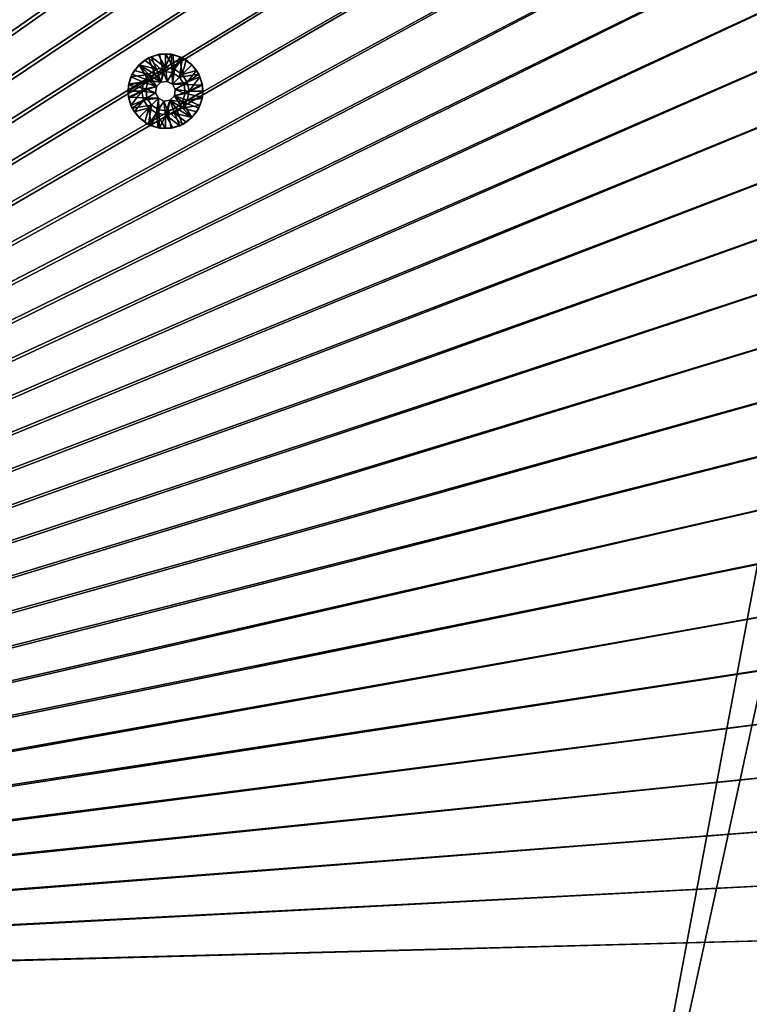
# Model space of a CAD drawing. Header units: metres. Extents: x 0 to 1400, y -1400 to 0.
# Tile 268 of 366: x 1038 to 1185, y -678 to -481. Entities that reach past the tile are written whole.
import ezdxf

# ---------------------------------------------------------------- set-up
doc = ezdxf.new("R2010")
doc.units = ezdxf.units.M

msp = doc.modelspace()

# ---------------------------------------------------------------- linework, layer by layer
at = {"layer": 'None'}
for points in [[(1043.167358, -190.290848, -500.477753), (1032.086548, -185.168472, -500.477753), (759.270203, -676.616821, -500.477753)], [(762.366577, -676.864197, -503.477753), (1032.086548, -185.168488, -503.477753), (1043.167236, -190.290878, -503.477753)], [(759.270203, -676.616821, -500.477753), (1054.060913, -195.801147, -500.477753), (1043.167358, -190.290848, -500.477753)], [(1043.167236, -190.290878, -503.477753), (1054.060913, -195.801178, -503.477753), (762.366577, -676.864197, -503.477753)], [(1064.750488, -201.696884, -500.477753), (1054.060913, -195.801147, -500.477753), (759.270203, -676.616821, -500.477753)], [(1054.060913, -195.801178, -503.477753), (1064.750488, -201.696899, -503.477753), (762.366577, -676.864197, -503.477753)], [(1075.219116, -207.975586, -500.477753), (1064.750488, -201.696884, -500.477753), (759.270203, -676.616821, -500.477753)], [(762.366577, -676.864197, -503.477753), (1064.750488, -201.696899, -503.477753), (1075.219116, -207.975586, -503.477753)], [(759.270203, -676.616821, -500.477753), (1085.449829, -214.634781, -500.477753), (1075.219116, -207.975586, -500.477753)], [(1075.219116, -207.975586, -503.477753), (1085.449829, -214.634766, -503.477753), (762.366577, -676.864197, -503.477753)], [(1095.425781, -221.671967, -500.477753), (1085.449829, -214.634781, -500.477753), (759.270203, -676.616821, -500.477753)], [(1085.449829, -214.634766, -503.477753), (1095.425781, -221.671967, -503.477753), (762.366577, -676.864197, -503.477753)], [(1105.130127, -229.083405, -500.477753), (1095.425781, -221.671967, -500.477753), (759.270203, -676.616821, -500.477753)], [(762.366577, -676.864197, -503.477753), (1095.425781, -221.671967, -503.477753), (1105.130127, -229.083405, -503.477753)], [(759.270203, -676.616821, -500.477753), (1114.546509, -236.858063, -500.477753), (1105.130127, -229.083405, -500.477753)], [(1105.130127, -229.083405, -503.477753), (1114.546509, -236.858078, -503.477753), (762.366577, -676.864197, -503.477753)], [(1123.658447, -244.982376, -500.477753), (1114.546509, -236.858063, -500.477753), (759.270203, -676.616821, -500.477753)], [(1114.546509, -236.858078, -503.477753), (1123.658447, -244.982391, -503.477753), (762.366577, -676.864197, -503.477753)], [(1132.449951, -253.442764, -500.477753), (1123.658447, -244.982376, -500.477753), (759.270203, -676.616821, -500.477753)], [(762.366577, -676.864197, -503.477753), (1123.658447, -244.982391, -503.477753), (1132.449951, -253.442764, -503.477753)], [(759.270203, -676.616821, -500.477753), (1140.904175, -262.230072, -500.477753), (1132.449951, -253.442764, -500.477753)], [(1132.449951, -253.442764, -503.477753), (1140.909912, -262.234467, -503.477753), (762.366577, -676.864197, -503.477753)], [(1149.024048, -271.340851, -500.477753), (1140.904175, -262.230072, -500.477753), (759.270203, -676.616821, -500.477753)], [(1140.909912, -262.234467, -503.477753), (1149.033813, -271.34671, -503.477753), (762.366577, -676.864197, -503.477753)], [(1156.797485, -280.757751, -500.477753), (1149.024048, -271.340851, -500.477753), (759.270203, -676.616821, -500.477753)], [(762.366577, -676.864197, -503.477753), (1149.033813, -271.34671, -503.477753), (1156.808105, -280.763245, -503.477753)], [(759.270203, -676.616821, -500.477753), (1164.212402, -290.46344, -500.477753), (1156.797485, -280.757751, -500.477753)], [(1156.808105, -280.763245, -503.477753), (1164.21936, -290.467712, -503.477753), (762.366577, -676.864197, -503.477753)], [(1171.256714, -300.440613, -500.477753), (1164.212402, -290.46344, -500.477753), (759.270203, -676.616821, -500.477753)], [(1164.21936, -290.467712, -503.477753), (1171.256348, -300.443756, -503.477753), (762.366577, -676.864197, -503.477753)], [(1177.919434, -310.671997, -500.477753), (1171.256714, -300.440613, -500.477753), (759.270203, -676.616821, -500.477753)], [(762.366577, -676.864197, -503.477753), (1171.256348, -300.443756, -503.477753), (1177.915405, -310.674469, -503.477753)], [(759.270203, -676.616821, -500.477753), (1184.196899, -321.140778, -500.477753), (1177.919434, -310.671997, -500.477753)], [(1177.915405, -310.674469, -503.477753), (1184.194092, -321.143036, -503.477753), (762.366577, -676.864197, -503.477753)], [(1190.089233, -331.830353, -500.477753), (1184.196899, -321.140778, -500.477753), (759.270203, -676.616821, -500.477753)], [(1184.194092, -321.143036, -503.477753), (1190.089966, -331.832489, -503.477753), (762.366577, -676.864197, -503.477753)], [(1195.596069, -342.724152, -500.477753), (1190.089233, -331.830353, -500.477753), (759.270203, -676.616821, -500.477753)], [(762.366577, -676.864197, -503.477753), (1190.089966, -331.832489, -503.477753), (1195.600342, -342.725983, -503.477753)], [(759.270203, -676.616821, -500.477753), (1200.717407, -353.805603, -500.477753), (1195.596069, -342.724152, -500.477753)], [(1195.600342, -342.725983, -503.477753), (1200.7229, -353.80661, -503.477753), (762.366577, -676.864197, -503.477753)], [(1205.453003, -365.058044, -500.477753), (1200.717407, -353.805603, -500.477753), (759.270203, -676.616821, -500.477753)], [(1200.7229, -353.80661, -503.477753), (1205.455811, -365.057617, -503.477753), (762.366577, -676.864197, -503.477753)], [(1209.802612, -376.464935, -500.477753), (1205.453003, -365.058044, -500.477753), (759.270203, -676.616821, -500.477753)], [(762.366577, -676.864197, -503.477753), (1205.455811, -365.057617, -503.477753), (1209.801758, -376.46347, -503.477753)], [(759.270203, -676.616821, -500.477753), (1213.767578, -388.010193, -500.477753), (1209.802612, -376.464935, -500.477753)], [(1209.801758, -376.46347, -503.477753), (1213.765259, -388.009064, -503.477753), (762.366577, -676.864197, -503.477753)], [(1217.352539, -399.679108, -500.477753), (1213.767578, -388.010193, -500.477753), (759.270203, -676.616821, -500.477753)], [(1213.765259, -388.009064, -503.477753), (1217.35083, -399.679199, -503.477753), (762.366577, -676.864197, -503.477753)], [(1220.56311, -411.457306, -500.477753), (1217.352539, -399.679108, -500.477753), (759.270203, -676.616821, -500.477753)], [(762.366577, -676.864197, -503.477753), (1217.35083, -399.679199, -503.477753), (1220.562744, -411.458832, -503.477753)], [(759.270203, -676.616821, -500.477753), (1223.404785, -423.330414, -500.477753), (1220.56311, -411.457306, -500.477753)], [(1220.562744, -411.458832, -503.477753), (1223.40564, -423.332764, -503.477753), (762.366577, -676.864197, -503.477753)], [(1225.883057, -435.283936, -500.477753), (1223.404785, -423.330414, -500.477753), (759.270203, -676.616821, -500.477753)], [(1223.40564, -423.332764, -503.477753), (1225.884155, -435.286407, -503.477753), (762.366577, -676.864197, -503.477753)], [(1228.003662, -447.304108, -500.477753), (1225.883057, -435.283936, -500.477753), (759.270203, -676.616821, -500.477753)], [(762.366577, -676.864197, -503.477753), (1225.884155, -435.286407, -503.477753), (1228.005249, -447.307983, -503.477753)], [(759.270203, -676.616821, -500.477753), (1229.77356, -459.380157, -500.477753), (1228.003662, -447.304108, -500.477753)], [(1228.005249, -447.307983, -503.477753), (1229.775879, -459.386505, -503.477753), (762.366577, -676.864197, -503.477753)], [(1231.200439, -471.502319, -500.477753), (1229.77356, -459.380157, -500.477753), (759.270203, -676.616821, -500.477753)], [(1229.775879, -459.386505, -503.477753), (1231.203491, -471.510986, -503.477753), (762.366577, -676.864197, -503.477753)], [(1232.291626, -483.660858, -500.477753), (1231.200439, -471.502319, -500.477753), (759.270203, -676.616821, -500.477753)], [(762.366577, -676.864197, -503.477753), (1231.203491, -471.510986, -503.477753), (1232.295288, -483.670471, -503.477753)], [(759.270203, -676.616821, -500.477753), (1233.054688, -495.8461, -500.477753), (1232.291626, -483.660858, -500.477753)], [(1232.295288, -483.670471, -503.477753), (1233.058716, -495.854095, -503.477753), (762.366577, -676.864197, -503.477753)], [(1233.497192, -508.048248, -500.477753), (1233.054688, -495.8461, -500.477753), (759.270203, -676.616821, -500.477753)], [(1233.058716, -495.854095, -503.477753), (1233.500732, -508.052704, -503.477753), (762.366577, -676.864197, -503.477753)], [(1233.626465, -520.257629, -500.477753), (1233.497192, -508.048248, -500.477753), (759.270203, -676.616821, -500.477753)], [(762.366577, -676.864197, -503.477753), (1233.500732, -508.052704, -503.477753), (1233.629028, -520.258911, -503.477753)], [(759.270203, -676.616821, -500.477753), (1233.450317, -532.464478, -500.477753), (1233.626465, -520.257629, -500.477753)], [(1233.629028, -520.258911, -503.477753), (1233.450684, -532.465393, -503.477753), (762.366577, -676.864197, -503.477753)], [(1232.975708, -544.660522, -500.477753), (1233.450317, -532.464478, -500.477753), (759.270203, -676.616821, -500.477753)], [(1233.450684, -532.465393, -503.477753), (1232.973145, -544.664795, -503.477753), (762.366577, -676.864197, -503.477753)], [(1232.209473, -556.840393, -500.477753), (1232.975708, -544.660522, -500.477753), (759.270203, -676.616821, -500.477753)], [(762.366577, -676.864197, -503.477753), (1232.973145, -544.664795, -503.477753), (1232.203735, -556.849731, -503.477753)], [(759.270203, -676.616821, -500.477753), (1231.158203, -568.999084, -500.477753), (1232.209473, -556.840393, -500.477753)], [(1232.203735, -556.849731, -503.477753), (1231.14978, -569.012939, -503.477753), (762.366577, -676.864197, -503.477753)], [(1229.828735, -581.131714, -500.477753), (1231.158203, -568.999084, -500.477753), (759.270203, -676.616821, -500.477753)], [(1231.14978, -569.012939, -503.477753), (1229.818481, -581.148193, -503.477753), (762.366577, -676.864197, -503.477753)], [(1228.227539, -593.233276, -500.477753), (1229.828735, -581.131714, -500.477753), (759.270203, -676.616821, -500.477753)], [(762.366577, -676.864197, -503.477753), (1229.818481, -581.148193, -503.477753), (1228.216309, -593.250671, -503.477753)], [(759.270203, -676.616821, -500.477753), (1226.361328, -605.298767, -500.477753), (1228.227539, -593.233276, -500.477753)], [(1228.216309, -593.250671, -503.477753), (1226.350342, -605.315491, -503.477753), (762.366577, -676.864197, -503.477753)], [(1224.236694, -617.323303, -500.477753), (1226.361328, -605.298767, -500.477753), (759.270203, -676.616821, -500.477753)], [(1226.350342, -605.315491, -503.477753), (1224.227051, -617.337891, -503.477753), (762.366577, -676.864197, -503.477753)], [(1221.860474, -629.30188, -500.477753), (1224.236694, -617.323303, -500.477753), (759.270203, -676.616821, -500.477753)], [(762.366577, -676.864197, -503.477753), (1224.227051, -617.337891, -503.477753), (1221.853271, -629.313049, -503.477753)], [(759.270203, -676.616821, -500.477753), (1219.239014, -641.229553, -500.477753), (1221.860474, -629.30188, -500.477753)], [(1221.853271, -629.313049, -503.477753), (1219.235962, -641.236145, -503.477753), (762.366577, -676.864197, -503.477753)], [(1216.379272, -653.101318, -500.477753), (1219.239014, -641.229553, -500.477753), (759.270203, -676.616821, -500.477753)], [(1219.235962, -641.236145, -503.477753), (1216.381348, -653.1026, -503.477753), (762.366577, -676.864197, -503.477753)], [(1213.287231, -664.913025, -500.477753), (1216.379272, -653.101318, -500.477753), (759.270203, -676.616821, -500.477753)], [(762.366577, -676.864197, -503.477753), (1216.381348, -653.1026, -503.477753), (1213.295166, -664.90918, -503.477753)], [(759.270203, -676.616821, -500.477753), (1206.427368, -688.345215, -500.477753), (1213.287231, -664.913025, -500.477753)], [(1213.295166, -664.90918, -503.477753), (1206.445801, -688.333069, -503.477753), (762.366577, -676.864197, -503.477753)], [(759.492126, -679.424744, -500.477753), (1095.871094, -904.858887, -500.477753), (759.270203, -676.616821, -500.477753)], [(1095.871094, -904.858887, -500.477753), (1109.911743, -884.878418, -500.477753), (759.270203, -676.616821, -500.477753)], [(759.270203, -676.616821, -500.477753), (1109.911743, -884.878418, -500.477753), (1123.362549, -864.492126, -500.477753)], [(1123.362549, -864.492126, -500.477753), (1136.196411, -843.712891, -500.477753), (759.270203, -676.616821, -500.477753)], [(1136.196411, -843.712891, -500.477753), (1148.385742, -822.553528, -500.477753), (759.270203, -676.616821, -500.477753)], [(759.270203, -676.616821, -500.477753), (1148.385742, -822.553528, -500.477753), (1159.903198, -801.026794, -500.477753)], [(1159.903198, -801.026794, -500.477753), (1170.721191, -779.145508, -500.477753), (759.270203, -676.616821, -500.477753)], [(1170.721191, -779.145508, -500.477753), (1180.812378, -756.922546, -500.477753), (759.270203, -676.616821, -500.477753)], [(759.270203, -676.616821, -500.477753), (1180.812378, -756.922546, -500.477753), (1190.149292, -734.370667, -500.477753)], [(1190.149292, -734.370667, -500.477753), (1198.700928, -711.504822, -500.477753), (759.270203, -676.616821, -500.477753)], [(1198.700928, -711.504822, -500.477753), (1206.427368, -688.345215, -500.477753), (759.270203, -676.616821, -500.477753)], [(1206.445801, -688.333069, -503.477753), (1198.725464, -711.488647, -503.477753), (762.366577, -676.864197, -503.477753)], [(762.366577, -676.864197, -503.477753), (1198.725464, -711.488647, -503.477753), (1190.171021, -734.35675, -503.477753)], [(1190.171021, -734.35675, -503.477753), (1180.820068, -756.91803, -503.477753), (762.366577, -676.864197, -503.477753)], [(1180.820068, -756.91803, -503.477753), (1170.709595, -779.153259, -503.477753), (762.366577, -676.864197, -503.477753)], [(762.366577, -676.864197, -503.477753), (1170.709595, -779.153259, -503.477753), (1159.877075, -801.043335, -503.477753)], [(1159.877075, -801.043335, -503.477753), (1148.355835, -822.571533, -503.477753), (762.366577, -676.864197, -503.477753)], [(1148.355835, -822.571533, -503.477753), (1136.170776, -843.727356, -503.477753), (762.366577, -676.864197, -503.477753)], [(762.366577, -676.864197, -503.477753), (1136.170776, -843.727356, -503.477753), (1123.345825, -864.500916, -503.477753)], [(1123.345825, -864.500916, -503.477753), (1109.904663, -884.882324, -503.477753), (762.366577, -676.864197, -503.477753)], [(1109.904663, -884.882324, -503.477753), (1095.871094, -904.861877, -503.477753), (762.366577, -676.864197, -503.477753)], [(762.366577, -676.864197, -503.477753), (1095.871094, -904.861877, -503.477753), (1081.265381, -924.427429, -503.477753)], [(1081.265381, -924.427429, -503.477753), (1066.102417, -943.563416, -503.477753), (762.366577, -676.864197, -503.477753)], [(1066.102417, -943.563416, -503.477753), (1050.397217, -962.255066, -503.477753), (762.366577, -676.864197, -503.477753)], [(762.366577, -676.864197, -503.477753), (1050.397217, -962.255066, -503.477753), (1034.180908, -980.506409, -503.477753)]]:
    msp.add_3dface(points, dxfattribs=at)
at = {"layer": 'None0'}
for points in [[(1294.119019, -124.129761, -541.977783), (1150.81958, -781.702271, -541.977783), (1274.459961, -120.453018, -541.977783)], [(1274.459961, -120.453018, -521.977783), (1274.459961, -120.453018, -541.977783), (1150.81958, -781.702271, -521.977783)], [(1274.459961, -120.453018, -541.977783), (1150.81958, -781.702271, -541.977783), (1150.81958, -781.702271, -521.977783)], [(1150.81958, -781.702271, -521.977783), (1294.119019, -124.129761, -521.977783), (1274.459961, -120.453018, -521.977783)], [(1294.119019, -124.129761, -541.977783), (1170.478882, -785.378174, -541.977783), (1150.81958, -781.702271, -541.977783)], [(1170.478882, -785.378174, -521.977783), (1294.119019, -124.129761, -521.977783), (1150.81958, -781.702271, -521.977783)], [(1170.478882, -785.378174, -521.977783), (1170.478882, -785.378174, -541.977783), (1294.119019, -124.129761, -521.977783)], [(1170.478882, -785.378174, -541.977783), (1294.119019, -124.129761, -541.977783), (1294.119019, -124.129761, -521.977783)], [(1083.216797, -802.634766, -541.977783), (712.545654, -439.14267, -541.977783), (496.317963, -215.735947, -541.977783)], [(1083.216797, -802.634766, -521.977783), (1083.216797, -802.634766, -541.977783), (496.317963, -215.735947, -521.977783)], [(1083.216797, -802.634766, -541.977783), (496.317963, -215.735947, -541.977783), (496.317963, -215.735947, -521.977783)], [(496.317963, -215.735947, -521.977783), (712.545654, -439.14267, -521.977783), (1083.216797, -802.634766, -521.977783)], [(482.175842, -229.878082, -541.977783), (704.354675, -444.878021, -541.977783), (1069.074707, -816.776855, -541.977783)], [(1069.074707, -816.776855, -521.977783), (482.175842, -229.878082, -521.977783), (1069.074707, -816.776855, -541.977783)], [(482.175842, -229.878082, -521.977783), (482.175842, -229.878082, -541.977783), (1069.074707, -816.776855, -541.977783)], [(1069.074707, -816.776855, -521.977783), (704.354675, -444.878021, -521.977783), (482.175842, -229.878082, -521.977783)], [(713.331299, -440.928223, -541.977783), (712.545654, -439.14267, -541.977783), (1083.216797, -802.634766, -541.977783)], [(712.545654, -439.14267, -521.977783), (713.331299, -440.928223, -521.977783), (1083.216797, -802.634766, -521.977783)], [(713.37384, -442.87854, -541.977783), (713.331299, -440.928223, -541.977783), (1054.087769, -780.736389, -541.977783)], [(1054.087769, -780.736389, -541.977783), (713.331299, -440.928223, -541.977783), (1083.216797, -802.634766, -541.977783)], [(1083.216797, -802.634766, -521.977783), (713.331299, -440.928223, -521.977783), (1054.087769, -780.736389, -521.977783)], [(713.331299, -440.928223, -521.977783), (713.37384, -442.87854, -521.977783), (1054.087769, -780.736389, -521.977783)], [(712.666809, -444.696655, -541.977783), (713.37384, -442.87854, -541.977783), (1054.087769, -780.736389, -541.977783)], [(1054.087769, -780.736389, -521.977783), (713.37384, -442.87854, -521.977783), (712.666809, -444.696655, -521.977783)], [(704.354675, -444.878021, -541.977783), (705.763855, -446.22699, -541.977783), (1069.074707, -816.776855, -541.977783)], [(705.763855, -446.22699, -521.977783), (704.354675, -444.878021, -521.977783), (1069.074707, -816.776855, -521.977783)], [(711.317871, -446.105804, -541.977783), (712.666809, -444.696655, -541.977783), (1054.087769, -780.736389, -541.977783)], [(712.666809, -444.696655, -521.977783), (711.317871, -446.105804, -521.977783), (1054.087769, -780.736389, -521.977783)], [(1069.074707, -816.776855, -541.977783), (705.763855, -446.22699, -541.977783), (1047.30603, -787.820679, -541.977783)], [(705.763855, -446.22699, -541.977783), (707.58197, -446.934021, -541.977783), (1047.30603, -787.820679, -541.977783)], [(707.58197, -446.934021, -521.977783), (705.763855, -446.22699, -521.977783), (1047.30603, -787.820679, -521.977783)], [(1047.30603, -787.820679, -521.977783), (705.763855, -446.22699, -521.977783), (1069.074707, -816.776855, -521.977783)], [(707.58197, -446.934021, -541.977783), (709.532288, -446.891479, -541.977783), (1054.087769, -780.736389, -541.977783)], [(1054.087769, -780.736389, -521.977783), (709.532288, -446.891479, -521.977783), (707.58197, -446.934021, -521.977783)], [(1054.087769, -780.736389, -541.977783), (709.532288, -446.891479, -541.977783), (711.317871, -446.105804, -541.977783)], [(711.317871, -446.105804, -521.977783), (709.532288, -446.891479, -521.977783), (1054.087769, -780.736389, -521.977783)], [(1047.30603, -787.820679, -541.977783), (707.58197, -446.934021, -541.977783), (1046.520386, -786.035156, -541.977783)], [(707.58197, -446.934021, -541.977783), (1046.477783, -784.084839, -541.977783), (1046.520386, -786.035156, -541.977783)], [(1052.269653, -780.029358, -541.977783), (707.58197, -446.934021, -541.977783), (1054.087769, -780.736389, -541.977783)], [(1052.269653, -780.029358, -541.977783), (1050.319336, -780.071899, -541.977783), (707.58197, -446.934021, -541.977783)], [(1050.319336, -780.071899, -541.977783), (1048.533813, -780.857544, -541.977783), (707.58197, -446.934021, -541.977783)], [(707.58197, -446.934021, -541.977783), (1048.533813, -780.857544, -541.977783), (1047.184814, -782.266724, -541.977783)], [(1047.184814, -782.266724, -541.977783), (1046.477783, -784.084839, -541.977783), (707.58197, -446.934021, -541.977783)], [(1046.520386, -786.035156, -521.977783), (707.58197, -446.934021, -521.977783), (1047.30603, -787.820679, -521.977783)], [(1046.520386, -786.035156, -521.977783), (1046.477783, -784.084839, -521.977783), (707.58197, -446.934021, -521.977783)], [(1046.477783, -784.084839, -521.977783), (1047.184814, -782.266724, -521.977783), (707.58197, -446.934021, -521.977783)], [(707.58197, -446.934021, -521.977783), (1047.184814, -782.266724, -521.977783), (1048.533813, -780.857544, -521.977783)], [(1048.533813, -780.857544, -521.977783), (1050.319336, -780.071899, -521.977783), (707.58197, -446.934021, -521.977783)], [(1050.319336, -780.071899, -521.977783), (1052.269653, -780.029358, -521.977783), (707.58197, -446.934021, -521.977783)], [(707.58197, -446.934021, -521.977783), (1052.269653, -780.029358, -521.977783), (1054.087769, -780.736389, -521.977783)]]:
    msp.add_3dface(points, dxfattribs=at)
at = {"layer": 'None012316'}
for points in [[(1064.304688, -488.27063, -500.477753), (1065.581543, -491.566284, -500.477753), (1062.406372, -489.649872, -500.477753)], [(1064.304688, -488.27063, -500.477753), (1062.406372, -489.649872, -500.477753), (1063.542847, -488.717163, -499.977753)], [(1064.8396, -488.024078, -499.977753), (1064.304688, -488.27063, -500.477753), (1063.542847, -488.717163, -499.977753)], [(1063.542847, -488.717163, -499.977753), (1065.890991, -490.562408, -498.977753), (1064.8396, -488.024078, -499.977753)], [(1066.536377, -487.545502, -500.477753), (1067.261841, -490.978333, -500.477753), (1064.304688, -488.27063, -500.477753)], [(1066.536377, -487.545502, -500.477753), (1064.304688, -488.27063, -500.477753), (1064.8396, -488.024078, -499.977753)], [(1067.261841, -490.978333, -500.477753), (1065.581543, -491.566284, -500.477753), (1064.304688, -488.27063, -500.477753)], [(1066.24646, -487.59729, -499.977753), (1066.536377, -487.545502, -500.477753), (1064.8396, -488.024078, -499.977753)], [(1064.8396, -488.024078, -499.977753), (1067.709717, -490.200653, -498.977753), (1066.24646, -487.59729, -499.977753)], [(1065.890991, -490.562408, -498.977753), (1067.709717, -490.200653, -498.977753), (1064.8396, -488.024078, -499.977753)], [(1066.536377, -487.545502, -500.477753), (1066.24646, -487.59729, -499.977753), (1067.709717, -487.453186, -499.977753)], [(1067.709717, -490.200653, -498.977753), (1067.709717, -487.453186, -499.977753), (1066.24646, -487.59729, -499.977753)], [(1068.882935, -487.545502, -500.477753), (1066.536377, -487.545502, -500.477753), (1067.709717, -487.453186, -499.977753)], [(1066.536377, -487.545502, -500.477753), (1068.882935, -487.545502, -500.477753), (1067.261841, -490.978333, -500.477753)], [(1068.882935, -487.545502, -500.477753), (1069.030762, -491.177643, -500.477753), (1067.261841, -490.978333, -500.477753)], [(1068.882935, -487.545502, -500.477753), (1067.709717, -487.453186, -499.977753), (1069.172852, -487.59729, -499.977753)], [(1067.709717, -490.200653, -498.977753), (1069.528442, -490.562408, -498.977753), (1067.709717, -487.453186, -499.977753)], [(1069.528442, -490.562408, -498.977753), (1069.172852, -487.59729, -499.977753), (1067.709717, -487.453186, -499.977753)], [(1068.882935, -487.545502, -500.477753), (1071.114624, -488.27063, -500.477753), (1069.030762, -491.177643, -500.477753)], [(1071.114624, -488.27063, -500.477753), (1068.882935, -487.545502, -500.477753), (1070.579834, -488.024078, -499.977753)], [(1070.579834, -488.024078, -499.977753), (1068.882935, -487.545502, -500.477753), (1069.172852, -487.59729, -499.977753)], [(1071.114624, -488.27063, -500.477753), (1070.538086, -492.124756, -500.477753), (1069.030762, -491.177643, -500.477753)], [(1069.172852, -487.59729, -499.977753), (1069.528442, -490.562408, -498.977753), (1070.579834, -488.024078, -499.977753)], [(1069.528442, -490.562408, -498.977753), (1071.07019, -491.592651, -498.977753), (1070.579834, -488.024078, -499.977753)], [(1071.114624, -488.27063, -500.477753), (1073.012939, -489.649872, -500.477753), (1070.538086, -492.124756, -500.477753)], [(1071.876465, -488.717163, -499.977753), (1071.114624, -488.27063, -500.477753), (1070.579834, -488.024078, -499.977753)], [(1070.579834, -488.024078, -499.977753), (1071.07019, -491.592651, -498.977753), (1071.876465, -488.717163, -499.977753)], [(1073.012939, -489.649872, -500.477753), (1071.114624, -488.27063, -500.477753), (1071.876465, -488.717163, -499.977753)], [(1062.406372, -489.649872, -500.477753), (1064.322754, -492.825043, -500.477753), (1061.0271, -491.548248, -500.477753)], [(1061.0271, -491.548248, -500.477753), (1061.473633, -490.786407, -499.977753), (1062.406372, -489.649872, -500.477753)], [(1061.473633, -490.786407, -499.977753), (1062.406372, -489.649872, -499.977753), (1062.406372, -489.649872, -500.477753)], [(1064.349121, -491.592651, -498.977753), (1062.406372, -489.649872, -499.977753), (1061.473633, -490.786407, -499.977753)], [(1063.542847, -488.717163, -499.977753), (1062.406372, -489.649872, -500.477753), (1062.406372, -489.649872, -499.977753)], [(1065.890991, -490.562408, -498.977753), (1063.542847, -488.717163, -499.977753), (1062.406372, -489.649872, -499.977753)], [(1065.581543, -491.566284, -500.477753), (1064.322754, -492.825043, -500.477753), (1062.406372, -489.649872, -500.477753)], [(1064.349121, -491.592651, -498.977753), (1065.890991, -490.562408, -498.977753), (1062.406372, -489.649872, -499.977753)], [(1067.709717, -490.200653, -498.977753), (1065.890991, -490.562408, -498.977753), (1066.801636, -493.171173, -498.977753)], [(1068.022583, -492.977814, -498.977753), (1067.709717, -490.200653, -498.977753), (1066.801636, -493.171173, -498.977753)], [(1069.528442, -490.562408, -498.977753), (1067.709717, -490.200653, -498.977753), (1068.022583, -492.977814, -498.977753)], [(1073.012939, -489.649872, -500.477753), (1074.392212, -491.548248, -500.477753), (1070.538086, -492.124756, -500.477753)], [(1071.07019, -491.592651, -498.977753), (1073.012939, -489.649872, -499.977753), (1071.876465, -488.717163, -499.977753)], [(1073.012939, -489.649872, -499.977753), (1071.07019, -491.592651, -498.977753), (1073.945679, -490.786407, -499.977753)], [(1073.012939, -489.649872, -499.977753), (1073.012939, -489.649872, -500.477753), (1071.876465, -488.717163, -499.977753)], [(1073.012939, -489.649872, -499.977753), (1073.945679, -490.786407, -499.977753), (1073.012939, -489.649872, -500.477753)], [(1073.945679, -490.786407, -499.977753), (1074.392212, -491.548248, -500.477753), (1073.012939, -489.649872, -500.477753)], [(1064.322754, -492.825043, -500.477753), (1060.302002, -493.779907, -500.477753), (1061.0271, -491.548248, -500.477753)], [(1060.302002, -493.779907, -500.477753), (1060.78064, -492.083038, -499.977753), (1061.0271, -491.548248, -500.477753)], [(1060.302002, -493.779907, -500.477753), (1060.35376, -493.48999, -499.977753), (1060.78064, -492.083038, -499.977753)], [(1060.35376, -493.48999, -499.977753), (1063.31897, -493.13446, -498.977753), (1060.78064, -492.083038, -499.977753)], [(1060.78064, -492.083038, -499.977753), (1061.473633, -490.786407, -499.977753), (1061.0271, -491.548248, -500.477753)], [(1060.78064, -492.083038, -499.977753), (1064.349121, -491.592651, -498.977753), (1061.473633, -490.786407, -499.977753)], [(1063.31897, -493.13446, -498.977753), (1064.349121, -491.592651, -498.977753), (1060.78064, -492.083038, -499.977753)], [(1064.349121, -491.592651, -498.977753), (1063.31897, -493.13446, -498.977753), (1065.927612, -494.045197, -498.977753)], [(1064.322754, -492.825043, -513.977783), (1065.581543, -491.566284, -513.977783), (1066.801636, -493.171173, -513.977783)], [(1065.581543, -491.566284, -500.477753), (1065.581543, -491.566284, -513.977783), (1064.322754, -492.825043, -500.477753)], [(1065.581543, -491.566284, -513.977783), (1064.322754, -492.825043, -513.977783), (1064.322754, -492.825043, -500.477753)], [(1066.801636, -493.171173, -498.977753), (1065.890991, -490.562408, -498.977753), (1064.349121, -491.592651, -498.977753)], [(1066.801636, -493.171173, -498.977753), (1064.349121, -491.592651, -498.977753), (1065.927612, -494.045197, -498.977753)], [(1066.801636, -493.171173, -513.977783), (1065.581543, -491.566284, -513.977783), (1067.261841, -490.978333, -513.977783)], [(1067.261841, -490.978333, -513.977783), (1065.581543, -491.566284, -513.977783), (1067.261841, -490.978333, -500.477753)], [(1065.581543, -491.566284, -513.977783), (1065.581543, -491.566284, -500.477753), (1067.261841, -490.978333, -500.477753)], [(1066.801636, -493.171173, -513.977783), (1067.261841, -490.978333, -513.977783), (1068.022583, -492.977814, -513.977783)], [(1067.261841, -490.978333, -513.977783), (1069.030762, -491.177643, -513.977783), (1068.022583, -492.977814, -513.977783)], [(1069.030762, -491.177643, -513.977783), (1067.261841, -490.978333, -513.977783), (1069.030762, -491.177643, -500.477753)], [(1067.261841, -490.978333, -513.977783), (1067.261841, -490.978333, -500.477753), (1069.030762, -491.177643, -500.477753)], [(1069.123901, -493.538971, -498.977753), (1069.528442, -490.562408, -498.977753), (1068.022583, -492.977814, -498.977753)], [(1068.022583, -492.977814, -513.977783), (1069.030762, -491.177643, -513.977783), (1069.123901, -493.538971, -513.977783)], [(1069.030762, -491.177643, -513.977783), (1070.538086, -492.124756, -513.977783), (1069.123901, -493.538971, -513.977783)], [(1070.538086, -492.124756, -513.977783), (1069.030762, -491.177643, -513.977783), (1070.538086, -492.124756, -500.477753)], [(1069.030762, -491.177643, -513.977783), (1069.030762, -491.177643, -500.477753), (1070.538086, -492.124756, -500.477753)], [(1071.07019, -491.592651, -498.977753), (1069.528442, -490.562408, -498.977753), (1069.123901, -493.538971, -498.977753)], [(1072.100464, -493.13446, -498.977753), (1071.07019, -491.592651, -498.977753), (1069.123901, -493.538971, -498.977753)], [(1070.538086, -492.124756, -513.977783), (1071.485229, -493.63205, -513.977783), (1069.123901, -493.538971, -513.977783)], [(1070.538086, -492.124756, -500.477753), (1074.392212, -491.548248, -500.477753), (1071.485229, -493.63205, -500.477753)], [(1070.538086, -492.124756, -500.477753), (1071.485229, -493.63205, -500.477753), (1070.538086, -492.124756, -513.977783)], [(1071.485229, -493.63205, -500.477753), (1071.485229, -493.63205, -513.977783), (1070.538086, -492.124756, -513.977783)], [(1071.07019, -491.592651, -498.977753), (1072.100464, -493.13446, -498.977753), (1073.945679, -490.786407, -499.977753)], [(1074.392212, -491.548248, -500.477753), (1075.11731, -493.779907, -500.477753), (1071.485229, -493.63205, -500.477753)], [(1073.945679, -490.786407, -499.977753), (1072.100464, -493.13446, -498.977753), (1074.638794, -492.083038, -499.977753)], [(1072.100464, -493.13446, -498.977753), (1072.462158, -494.953186, -498.977753), (1074.638794, -492.083038, -499.977753)], [(1074.638794, -492.083038, -499.977753), (1072.462158, -494.953186, -498.977753), (1075.065552, -493.48999, -499.977753)], [(1073.945679, -490.786407, -499.977753), (1074.638794, -492.083038, -499.977753), (1074.392212, -491.548248, -500.477753)], [(1074.638794, -492.083038, -499.977753), (1075.11731, -493.779907, -500.477753), (1074.392212, -491.548248, -500.477753)], [(1074.638794, -492.083038, -499.977753), (1075.065552, -493.48999, -499.977753), (1075.11731, -493.779907, -500.477753)], [(1062.957153, -494.953186, -498.977753), (1063.31897, -493.13446, -498.977753), (1060.209717, -494.953186, -499.977753)], [(1063.31897, -493.13446, -498.977753), (1060.35376, -493.48999, -499.977753), (1060.209717, -494.953186, -499.977753)], [(1060.209717, -494.953186, -499.977753), (1060.35376, -493.48999, -499.977753), (1060.302002, -493.779907, -500.477753)], [(1060.302002, -496.126434, -500.477753), (1060.209717, -494.953186, -499.977753), (1060.302002, -493.779907, -500.477753)], [(1063.734863, -494.50531, -500.477753), (1060.302002, -493.779907, -500.477753), (1064.322754, -492.825043, -500.477753)], [(1060.302002, -496.126434, -500.477753), (1060.302002, -493.779907, -500.477753), (1063.734863, -494.50531, -500.477753)], [(1065.927612, -494.045197, -498.977753), (1063.31897, -493.13446, -498.977753), (1062.957153, -494.953186, -498.977753)], [(1065.927612, -494.045197, -498.977753), (1062.957153, -494.953186, -498.977753), (1065.734253, -495.266052, -498.977753)], [(1063.734863, -494.50531, -513.977783), (1064.322754, -492.825043, -513.977783), (1065.927612, -494.045197, -513.977783)], [(1064.322754, -492.825043, -500.477753), (1064.322754, -492.825043, -513.977783), (1063.734863, -494.50531, -513.977783)], [(1064.322754, -492.825043, -500.477753), (1063.734863, -494.50531, -513.977783), (1063.734863, -494.50531, -500.477753)], [(1065.734253, -495.266052, -513.977783), (1063.734863, -494.50531, -513.977783), (1065.927612, -494.045197, -513.977783)], [(1065.927612, -494.045197, -513.977783), (1064.322754, -492.825043, -513.977783), (1066.801636, -493.171173, -513.977783)], [(1065.927612, -494.045197, -513.977783), (1065.927612, -494.045197, -498.977753), (1065.734253, -495.266052, -498.977753)], [(1065.927612, -494.045197, -513.977783), (1065.734253, -495.266052, -498.977753), (1065.734253, -495.266052, -513.977783)], [(1066.801636, -493.171173, -513.977783), (1066.801636, -493.171173, -498.977753), (1065.927612, -494.045197, -513.977783)], [(1066.801636, -493.171173, -498.977753), (1065.927612, -494.045197, -498.977753), (1065.927612, -494.045197, -513.977783)], [(1068.022583, -492.977814, -498.977753), (1066.801636, -493.171173, -498.977753), (1068.022583, -492.977814, -513.977783)], [(1066.801636, -493.171173, -498.977753), (1066.801636, -493.171173, -513.977783), (1068.022583, -492.977814, -513.977783)], [(1069.123901, -493.538971, -498.977753), (1068.022583, -492.977814, -498.977753), (1069.123901, -493.538971, -513.977783)], [(1068.022583, -492.977814, -498.977753), (1068.022583, -492.977814, -513.977783), (1069.123901, -493.538971, -513.977783)], [(1069.685059, -494.64032, -498.977753), (1072.100464, -493.13446, -498.977753), (1069.123901, -493.538971, -498.977753)], [(1069.123901, -493.538971, -513.977783), (1071.485229, -493.63205, -513.977783), (1069.685059, -494.64032, -513.977783)], [(1069.123901, -493.538971, -513.977783), (1069.685059, -494.64032, -513.977783), (1069.123901, -493.538971, -498.977753)], [(1069.685059, -494.64032, -513.977783), (1069.685059, -494.64032, -498.977753), (1069.123901, -493.538971, -498.977753)], [(1072.462158, -494.953186, -498.977753), (1072.100464, -493.13446, -498.977753), (1069.685059, -494.64032, -498.977753)], [(1071.485229, -493.63205, -513.977783), (1071.68457, -495.401031, -513.977783), (1069.685059, -494.64032, -513.977783)], [(1071.485229, -493.63205, -500.477753), (1075.11731, -493.779907, -500.477753), (1071.68457, -495.401031, -500.477753)], [(1071.485229, -493.63205, -500.477753), (1071.68457, -495.401031, -500.477753), (1071.485229, -493.63205, -513.977783)], [(1071.68457, -495.401031, -500.477753), (1071.68457, -495.401031, -513.977783), (1071.485229, -493.63205, -513.977783)], [(1075.11731, -493.779907, -500.477753), (1075.11731, -496.126434, -500.477753), (1071.68457, -495.401031, -500.477753)], [(1072.462158, -494.953186, -498.977753), (1075.209717, -494.953186, -499.977753), (1075.065552, -493.48999, -499.977753)], [(1075.065552, -493.48999, -499.977753), (1075.209717, -494.953186, -499.977753), (1075.11731, -493.779907, -500.477753)], [(1075.11731, -493.779907, -500.477753), (1075.209717, -494.953186, -499.977753), (1075.11731, -496.126434, -500.477753)], [(1060.35376, -496.416351, -499.977753), (1060.209717, -494.953186, -499.977753), (1060.302002, -496.126434, -500.477753)], [(1062.957153, -494.953186, -498.977753), (1060.209717, -494.953186, -499.977753), (1060.35376, -496.416351, -499.977753)], [(1063.934204, -496.274292, -500.477753), (1060.302002, -496.126434, -500.477753), (1063.734863, -494.50531, -500.477753)], [(1061.0271, -498.358093, -500.477753), (1060.302002, -496.126434, -500.477753), (1063.934204, -496.274292, -500.477753)], [(1060.78064, -497.823303, -499.977753), (1060.302002, -496.126434, -500.477753), (1061.0271, -498.358093, -500.477753)], [(1060.78064, -497.823303, -499.977753), (1060.35376, -496.416351, -499.977753), (1060.302002, -496.126434, -500.477753)], [(1060.78064, -497.823303, -499.977753), (1062.957153, -494.953186, -498.977753), (1060.35376, -496.416351, -499.977753)], [(1063.31897, -496.771881, -498.977753), (1062.957153, -494.953186, -498.977753), (1060.78064, -497.823303, -499.977753)], [(1064.881226, -497.781616, -500.477753), (1061.0271, -498.358093, -500.477753), (1063.934204, -496.274292, -500.477753)], [(1062.957153, -494.953186, -498.977753), (1063.31897, -496.771881, -498.977753), (1065.734253, -495.266052, -498.977753)], [(1065.734253, -495.266052, -498.977753), (1063.31897, -496.771881, -498.977753), (1066.29541, -496.367401, -498.977753)], [(1063.934204, -496.274292, -513.977783), (1063.734863, -494.50531, -513.977783), (1065.734253, -495.266052, -513.977783)], [(1063.734863, -494.50531, -513.977783), (1063.934204, -496.274292, -513.977783), (1063.734863, -494.50531, -500.477753)], [(1063.734863, -494.50531, -500.477753), (1063.934204, -496.274292, -513.977783), (1063.934204, -496.274292, -500.477753)], [(1066.29541, -496.367401, -513.977783), (1063.934204, -496.274292, -513.977783), (1065.734253, -495.266052, -513.977783)], [(1066.29541, -496.367401, -513.977783), (1064.881226, -497.781616, -513.977783), (1063.934204, -496.274292, -513.977783)], [(1063.934204, -496.274292, -513.977783), (1064.881226, -497.781616, -513.977783), (1063.934204, -496.274292, -500.477753)], [(1063.934204, -496.274292, -500.477753), (1064.881226, -497.781616, -513.977783), (1064.881226, -497.781616, -500.477753)], [(1065.734253, -495.266052, -498.977753), (1066.29541, -496.367401, -498.977753), (1065.734253, -495.266052, -513.977783)], [(1065.734253, -495.266052, -513.977783), (1066.29541, -496.367401, -498.977753), (1066.29541, -496.367401, -513.977783)], [(1068.617676, -496.735199, -498.977753), (1071.07019, -498.313721, -498.977753), (1069.491699, -495.861145, -498.977753)], [(1069.491699, -495.861145, -513.977783), (1071.096558, -497.081299, -513.977783), (1068.617676, -496.735199, -513.977783)], [(1069.491699, -495.861145, -498.977753), (1069.491699, -495.861145, -513.977783), (1068.617676, -496.735199, -498.977753)], [(1069.491699, -495.861145, -513.977783), (1068.617676, -496.735199, -513.977783), (1068.617676, -496.735199, -498.977753)], [(1069.491699, -495.861145, -498.977753), (1072.462158, -494.953186, -498.977753), (1069.685059, -494.64032, -498.977753)], [(1069.685059, -494.64032, -513.977783), (1071.68457, -495.401031, -513.977783), (1069.491699, -495.861145, -513.977783)], [(1069.685059, -494.64032, -513.977783), (1069.491699, -495.861145, -513.977783), (1069.685059, -494.64032, -498.977753)], [(1069.491699, -495.861145, -513.977783), (1069.491699, -495.861145, -498.977753), (1069.685059, -494.64032, -498.977753)], [(1069.491699, -495.861145, -498.977753), (1072.100464, -496.771881, -498.977753), (1072.462158, -494.953186, -498.977753)], [(1071.68457, -495.401031, -513.977783), (1071.096558, -497.081299, -513.977783), (1069.491699, -495.861145, -513.977783)], [(1071.07019, -498.313721, -498.977753), (1072.100464, -496.771881, -498.977753), (1069.491699, -495.861145, -498.977753)], [(1071.68457, -495.401031, -500.477753), (1075.11731, -496.126434, -500.477753), (1071.096558, -497.081299, -500.477753)], [(1071.68457, -495.401031, -500.477753), (1071.096558, -497.081299, -500.477753), (1071.68457, -495.401031, -513.977783)], [(1071.096558, -497.081299, -500.477753), (1071.096558, -497.081299, -513.977783), (1071.68457, -495.401031, -513.977783)], [(1075.11731, -496.126434, -500.477753), (1074.392212, -498.358093, -500.477753), (1071.096558, -497.081299, -500.477753)], [(1072.462158, -494.953186, -498.977753), (1072.100464, -496.771881, -498.977753), (1075.209717, -494.953186, -499.977753)], [(1072.100464, -496.771881, -498.977753), (1075.065552, -496.416351, -499.977753), (1075.209717, -494.953186, -499.977753)], [(1075.11731, -496.126434, -500.477753), (1074.638794, -497.823303, -499.977753), (1074.392212, -498.358093, -500.477753)], [(1075.11731, -496.126434, -500.477753), (1075.065552, -496.416351, -499.977753), (1074.638794, -497.823303, -499.977753)], [(1075.209717, -494.953186, -499.977753), (1075.065552, -496.416351, -499.977753), (1075.11731, -496.126434, -500.477753)], [(1061.473633, -499.119965, -499.977753), (1063.31897, -496.771881, -498.977753), (1060.78064, -497.823303, -499.977753)], [(1061.473633, -499.119965, -499.977753), (1060.78064, -497.823303, -499.977753), (1061.0271, -498.358093, -500.477753)], [(1064.881226, -497.781616, -500.477753), (1062.406372, -500.25647, -500.527771), (1061.0271, -498.358093, -500.477753)], [(1064.349121, -498.313721, -498.977753), (1063.31897, -496.771881, -498.977753), (1061.473633, -499.119965, -499.977753)], [(1062.406372, -500.25647, -499.977753), (1064.349121, -498.313721, -498.977753), (1061.473633, -499.119965, -499.977753)], [(1064.304688, -501.635742, -500.477753), (1062.406372, -500.25647, -500.527771), (1064.881226, -497.781616, -500.477753)], [(1064.349121, -498.313721, -498.977753), (1062.406372, -500.25647, -499.977753), (1063.542847, -501.189209, -499.977753)], [(1063.31897, -496.771881, -498.977753), (1064.349121, -498.313721, -498.977753), (1066.29541, -496.367401, -498.977753)], [(1064.8396, -501.882263, -499.977753), (1064.349121, -498.313721, -498.977753), (1063.542847, -501.189209, -499.977753)], [(1066.38855, -498.728699, -500.477753), (1064.304688, -501.635742, -500.477753), (1064.881226, -497.781616, -500.477753)], [(1066.29541, -496.367401, -498.977753), (1064.349121, -498.313721, -498.977753), (1065.890991, -499.343933, -498.977753)], [(1065.890991, -499.343933, -498.977753), (1064.349121, -498.313721, -498.977753), (1064.8396, -501.882263, -499.977753)], [(1066.38855, -498.728699, -513.977783), (1064.881226, -497.781616, -513.977783), (1066.29541, -496.367401, -513.977783)], [(1066.38855, -498.728699, -500.477753), (1064.881226, -497.781616, -500.477753), (1066.38855, -498.728699, -513.977783)], [(1066.38855, -498.728699, -513.977783), (1064.881226, -497.781616, -500.477753), (1064.881226, -497.781616, -513.977783)], [(1066.29541, -496.367401, -498.977753), (1065.890991, -499.343933, -498.977753), (1067.396851, -496.928558, -498.977753)], [(1065.890991, -499.343933, -498.977753), (1067.709717, -499.705688, -498.977753), (1067.396851, -496.928558, -498.977753)], [(1067.396851, -496.928558, -513.977783), (1066.38855, -498.728699, -513.977783), (1066.29541, -496.367401, -513.977783)], [(1067.396851, -496.928558, -513.977783), (1066.29541, -496.367401, -513.977783), (1067.396851, -496.928558, -498.977753)], [(1067.396851, -496.928558, -498.977753), (1066.29541, -496.367401, -513.977783), (1066.29541, -496.367401, -498.977753)], [(1068.157593, -498.92804, -513.977783), (1066.38855, -498.728699, -513.977783), (1067.396851, -496.928558, -513.977783)], [(1067.396851, -496.928558, -498.977753), (1067.709717, -499.705688, -498.977753), (1068.617676, -496.735199, -498.977753)], [(1068.617676, -496.735199, -513.977783), (1068.157593, -498.92804, -513.977783), (1067.396851, -496.928558, -513.977783)], [(1068.617676, -496.735199, -498.977753), (1068.617676, -496.735199, -513.977783), (1067.396851, -496.928558, -513.977783)], [(1068.617676, -496.735199, -498.977753), (1067.396851, -496.928558, -513.977783), (1067.396851, -496.928558, -498.977753)], [(1067.709717, -499.705688, -498.977753), (1069.528442, -499.343933, -498.977753), (1068.617676, -496.735199, -498.977753)], [(1068.617676, -496.735199, -513.977783), (1069.837769, -498.340088, -513.977783), (1068.157593, -498.92804, -513.977783)], [(1068.617676, -496.735199, -498.977753), (1069.528442, -499.343933, -498.977753), (1071.07019, -498.313721, -498.977753)], [(1071.096558, -497.081299, -513.977783), (1069.837769, -498.340088, -513.977783), (1068.617676, -496.735199, -513.977783)], [(1071.07019, -498.313721, -498.977753), (1069.528442, -499.343933, -498.977753), (1073.012939, -500.25647, -499.977753)], [(1071.096558, -497.081299, -500.477753), (1073.012939, -500.25647, -500.477753), (1069.837769, -498.340088, -500.477753)], [(1071.096558, -497.081299, -513.977783), (1071.096558, -497.081299, -500.477753), (1069.837769, -498.340088, -513.977783)], [(1071.096558, -497.081299, -500.477753), (1069.837769, -498.340088, -500.477753), (1069.837769, -498.340088, -513.977783)], [(1072.100464, -496.771881, -498.977753), (1071.07019, -498.313721, -498.977753), (1074.638794, -497.823303, -499.977753)], [(1074.638794, -497.823303, -499.977753), (1071.07019, -498.313721, -498.977753), (1073.945679, -499.119965, -499.977753)], [(1071.07019, -498.313721, -498.977753), (1073.012939, -500.25647, -499.977753), (1073.945679, -499.119965, -499.977753)], [(1071.096558, -497.081299, -500.477753), (1074.392212, -498.358093, -500.477753), (1073.012939, -500.25647, -500.477753)], [(1075.065552, -496.416351, -499.977753), (1072.100464, -496.771881, -498.977753), (1074.638794, -497.823303, -499.977753)], [(1074.638794, -497.823303, -499.977753), (1073.945679, -499.119965, -499.977753), (1074.392212, -498.358093, -500.477753)], [(1061.473633, -499.119965, -499.977753), (1061.0271, -498.358093, -500.477753), (1062.406372, -500.25647, -500.527771)], [(1062.406372, -500.25647, -499.977753), (1061.473633, -499.119965, -499.977753), (1062.406372, -500.25647, -500.527771)], [(1062.406372, -500.25647, -499.977753), (1062.406372, -500.25647, -500.527771), (1063.542847, -501.189209, -499.977753)], [(1062.406372, -500.25647, -500.527771), (1064.304688, -501.635742, -500.477753), (1063.542847, -501.189209, -499.977753)], [(1066.536377, -502.36084, -500.477753), (1064.304688, -501.635742, -500.477753), (1066.38855, -498.728699, -500.477753)], [(1066.24646, -502.309082, -499.977753), (1065.890991, -499.343933, -498.977753), (1064.8396, -501.882263, -499.977753)], [(1067.709717, -499.705688, -498.977753), (1065.890991, -499.343933, -498.977753), (1067.709717, -502.453186, -499.977753)], [(1065.890991, -499.343933, -498.977753), (1066.24646, -502.309082, -499.977753), (1067.709717, -502.453186, -499.977753)], [(1068.157593, -498.92804, -500.477753), (1066.536377, -502.36084, -500.477753), (1066.38855, -498.728699, -500.477753)], [(1068.157593, -498.92804, -500.477753), (1066.38855, -498.728699, -500.477753), (1068.157593, -498.92804, -513.977783)], [(1068.157593, -498.92804, -513.977783), (1066.38855, -498.728699, -500.477753), (1066.38855, -498.728699, -513.977783)], [(1068.157593, -498.92804, -500.477753), (1068.882935, -502.36084, -500.477753), (1066.536377, -502.36084, -500.477753)], [(1069.528442, -499.343933, -498.977753), (1067.709717, -499.705688, -498.977753), (1070.579834, -501.882263, -499.977753)], [(1070.579834, -501.882263, -499.977753), (1067.709717, -499.705688, -498.977753), (1069.172852, -502.309082, -499.977753)], [(1067.709717, -499.705688, -498.977753), (1067.709717, -502.453186, -499.977753), (1069.172852, -502.309082, -499.977753)], [(1069.837769, -498.340088, -500.477753), (1071.114624, -501.635742, -500.477753), (1068.157593, -498.92804, -500.477753)], [(1069.837769, -498.340088, -513.977783), (1069.837769, -498.340088, -500.477753), (1068.157593, -498.92804, -500.477753)], [(1069.837769, -498.340088, -513.977783), (1068.157593, -498.92804, -500.477753), (1068.157593, -498.92804, -513.977783)], [(1071.114624, -501.635742, -500.477753), (1068.882935, -502.36084, -500.477753), (1068.157593, -498.92804, -500.477753)], [(1069.528442, -499.343933, -498.977753), (1071.876465, -501.189209, -499.977753), (1073.012939, -500.25647, -499.977753)], [(1071.876465, -501.189209, -499.977753), (1069.528442, -499.343933, -498.977753), (1070.579834, -501.882263, -499.977753)], [(1073.012939, -500.25647, -500.477753), (1071.114624, -501.635742, -500.477753), (1069.837769, -498.340088, -500.477753)], [(1071.114624, -501.635742, -500.477753), (1073.012939, -500.25647, -500.477753), (1071.876465, -501.189209, -499.977753)], [(1071.876465, -501.189209, -499.977753), (1073.012939, -500.25647, -500.477753), (1073.012939, -500.25647, -499.977753)], [(1074.392212, -498.358093, -500.477753), (1073.945679, -499.119965, -499.977753), (1073.012939, -500.25647, -500.477753)], [(1073.945679, -499.119965, -499.977753), (1073.012939, -500.25647, -499.977753), (1073.012939, -500.25647, -500.477753)], [(1063.542847, -501.189209, -499.977753), (1064.304688, -501.635742, -500.477753), (1064.8396, -501.882263, -499.977753)], [(1064.304688, -501.635742, -500.477753), (1066.536377, -502.36084, -500.477753), (1064.8396, -501.882263, -499.977753)], [(1064.8396, -501.882263, -499.977753), (1066.536377, -502.36084, -500.477753), (1066.24646, -502.309082, -499.977753)], [(1068.882935, -502.36084, -500.477753), (1071.114624, -501.635742, -500.477753), (1070.579834, -501.882263, -499.977753)], [(1069.172852, -502.309082, -499.977753), (1068.882935, -502.36084, -500.477753), (1070.579834, -501.882263, -499.977753)], [(1070.579834, -501.882263, -499.977753), (1071.114624, -501.635742, -500.477753), (1071.876465, -501.189209, -499.977753)], [(1066.536377, -502.36084, -500.477753), (1067.709717, -502.453186, -499.977753), (1066.24646, -502.309082, -499.977753)], [(1066.536377, -502.36084, -500.477753), (1068.882935, -502.36084, -500.477753), (1067.709717, -502.453186, -499.977753)], [(1068.882935, -502.36084, -500.477753), (1069.172852, -502.309082, -499.977753), (1067.709717, -502.453186, -499.977753)]]:
    msp.add_3dface(points, dxfattribs=at)

doc.saveas('drawing.dxf')
